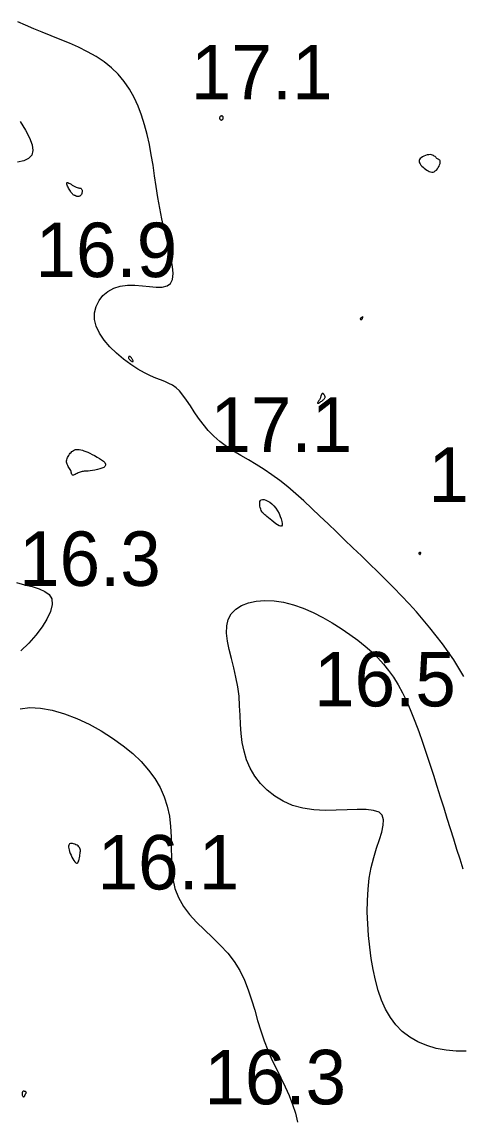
# Model space of a CAD drawing. Extents: x 3040093 to 3056816, y 408076 to 509144.
# Drawn here: x 3045881.2 to 3045921.6, y 434591.4 to 434692.3 of the extents above; entities that cross this region are included whole.
import ezdxf

# ---------------------------------------------------------------- set-up
doc = ezdxf.new("R2010")
doc.units = 0
doc.layers.add('V-CHAN-CONT-EL17', color=7, linetype='Continuous')
doc.layers.add('V-TOPO-SOUN-0610', color=7, linetype='Continuous')

msp = doc.modelspace()

# ---------------------------------------------------------------- linework, layer by layer
at = {"layer": 'V-CHAN-CONT-EL17'}
for points in [[(3045921.8, 434632.2), (3045921.35, 434632.96), (3045920.88, 434633.72), (3045920.38, 434634.47), (3045919.84, 434635.21), (3045919.28, 434635.95), (3045918.7, 434636.68), (3045918.09, 434637.42), (3045917.45, 434638.15), (3045916.79, 434638.88), (3045916.1, 434639.61), (3045915.39, 434640.35), (3045914.66, 434641.08), (3045913.92, 434641.82), (3045913.16, 434642.55), (3045912.4, 434643.29), (3045911.63, 434644.02), (3045910.86, 434644.75), (3045910.1, 434645.48), (3045909.34, 434646.21), (3045908.59, 434646.93), (3045907.85, 434647.63), (3045907.11, 434648.32), (3045906.38, 434648.97), (3045905.65, 434649.6), (3045904.92, 434650.18), (3045904.19, 434650.72), (3045903.46, 434651.21), (3045902.73, 434651.66), (3045902.02, 434652.08), (3045901.32, 434652.49), (3045900.65, 434652.9), (3045900.01, 434653.32), (3045899.4, 434653.77), (3045898.85, 434654.25), (3045898.34, 434654.78), (3045897.87, 434655.35), (3045897.44, 434655.92), (3045897.05, 434656.5), (3045896.69, 434657.05), (3045896.34, 434657.57), (3045896.01, 434658.03), (3045895.69, 434658.41), (3045895.38, 434658.71), (3045895.05, 434658.94), (3045894.71, 434659.11), (3045894.35, 434659.27), (3045893.96, 434659.42), (3045893.52, 434659.59), (3045893.04, 434659.8), (3045892.49, 434660.07), (3045891.87, 434660.42), (3045891.22, 434660.85), (3045890.56, 434661.34), (3045889.91, 434661.89), (3045889.3, 434662.47), (3045888.77, 434663.08), (3045888.34, 434663.71), (3045888.05, 434664.35), (3045887.9, 434664.98), (3045887.9, 434665.59), (3045888.04, 434666.17), (3045888.3, 434666.7), (3045888.66, 434667.16), (3045889.12, 434667.55), (3045889.65, 434667.85), (3045890.25, 434668.04), (3045890.91, 434668.12), (3045891.59, 434668.12), (3045892.28, 434668.06), (3045892.94, 434667.99), (3045893.56, 434667.94), (3045894.1, 434667.95), (3045894.55, 434668.05), (3045894.87, 434668.28), (3045895.05, 434668.65), (3045895.11, 434669.18), (3045895.06, 434669.82), (3045894.94, 434670.57), (3045894.75, 434671.4), (3045894.53, 434672.3), (3045894.3, 434673.25), (3045894.08, 434674.22), (3045893.88, 434675.2), (3045893.71, 434676.18), (3045893.56, 434677.17), (3045893.41, 434678.15), (3045893.26, 434679.12), (3045893.1, 434680.08), (3045892.93, 434681.02), (3045892.72, 434681.94), (3045892.49, 434682.84), (3045892.21, 434683.72), (3045891.89, 434684.55), (3045891.52, 434685.35), (3045891.1, 434686.11), (3045890.61, 434686.82), (3045890.07, 434687.48), (3045889.45, 434688.08), (3045888.77, 434688.62), (3045888.03, 434689.11), (3045887.24, 434689.55), (3045886.42, 434689.95), (3045885.58, 434690.32), (3045884.74, 434690.67), (3045883.9, 434691), (3045883.09, 434691.33), (3045882.31, 434691.65), (3045881.56, 434691.97), (3045880.84, 434692.28)], [(3045881.05, 434683.14), (3045881.54, 434682.36), (3045881.91, 434681.64), (3045882.15, 434681.01), (3045882.23, 434680.47), (3045882.13, 434680.05), (3045881.83, 434679.74), (3045881.38, 434679.54), (3045880.81, 434679.4)], [(3045880.73, 434640.83), (3045881.46, 434640.63), (3045882.16, 434640.45), (3045882.8, 434640.26), (3045883.33, 434640.02), (3045883.73, 434639.72), (3045883.96, 434639.32), (3045883.99, 434638.8), (3045883.83, 434638.18), (3045883.52, 434637.48), (3045883.07, 434636.75), (3045882.5, 434635.99), (3045881.84, 434635.25), (3045881.11, 434634.55)], [(3045922.04, 434597.82), (3045921.11, 434597.82), (3045920.19, 434597.9), (3045919.28, 434598.07), (3045918.41, 434598.33), (3045917.59, 434598.67), (3045916.84, 434599.1), (3045916.15, 434599.62), (3045915.56, 434600.23), (3045915.06, 434600.92), (3045914.62, 434601.68), (3045914.26, 434602.5), (3045913.95, 434603.39), (3045913.7, 434604.33), (3045913.49, 434605.31), (3045913.31, 434606.33), (3045913.17, 434607.37), (3045913.05, 434608.44), (3045912.98, 434609.51), (3045912.94, 434610.59), (3045912.95, 434611.65), (3045913.01, 434612.69), (3045913.13, 434613.7), (3045913.3, 434614.67), (3045913.54, 434615.59), (3045913.8, 434616.45), (3045914.05, 434617.23), (3045914.27, 434617.93), (3045914.41, 434618.55), (3045914.44, 434619.06), (3045914.32, 434619.47), (3045914.02, 434619.76), (3045913.52, 434619.92), (3045912.85, 434619.99), (3045912.02, 434619.99), (3045911.1, 434619.96), (3045910.09, 434619.93), (3045909.06, 434619.92), (3045908.02, 434619.98), (3045907.02, 434620.12), (3045906.08, 434620.38), (3045905.23, 434620.75), (3045904.44, 434621.21), (3045903.75, 434621.76), (3045903.14, 434622.38), (3045902.61, 434623.07), (3045902.19, 434623.79), (3045901.85, 434624.56), (3045901.62, 434625.34), (3045901.46, 434626.15), (3045901.37, 434626.97), (3045901.31, 434627.81), (3045901.27, 434628.66), (3045901.22, 434629.52), (3045901.16, 434630.39), (3045901.05, 434631.26), (3045900.88, 434632.13), (3045900.67, 434633), (3045900.46, 434633.85), (3045900.26, 434634.67), (3045900.1, 434635.45), (3045900.02, 434636.18), (3045900.03, 434636.85), (3045900.17, 434637.45), (3045900.44, 434637.96), (3045900.86, 434638.38), (3045901.39, 434638.72), (3045902.03, 434638.97), (3045902.75, 434639.13), (3045903.54, 434639.19), (3045904.38, 434639.16), (3045905.25, 434639.02), (3045906.15, 434638.79), (3045907.06, 434638.47), (3045907.96, 434638.08), (3045908.85, 434637.63), (3045909.72, 434637.14), (3045910.55, 434636.61), (3045911.34, 434636.07), (3045912.07, 434635.53), (3045912.74, 434634.99), (3045913.35, 434634.46), (3045913.91, 434633.91), (3045914.43, 434633.35), (3045914.9, 434632.76), (3045915.35, 434632.13), (3045915.77, 434631.45), (3045916.17, 434630.71), (3045916.56, 434629.9), (3045916.94, 434629.03), (3045917.31, 434628.12), (3045917.67, 434627.16), (3045918.02, 434626.17), (3045918.36, 434625.17), (3045918.7, 434624.16), (3045919.02, 434623.14), (3045919.34, 434622.14), (3045919.65, 434621.15), (3045919.96, 434620.16), (3045920.26, 434619.2), (3045920.56, 434618.24), (3045920.85, 434617.3), (3045921.14, 434616.37), (3045921.43, 434615.46), (3045921.72, 434614.56)], [(3045881.06, 434629.25), (3045881.95, 434629.36), (3045882.94, 434629.31), (3045884, 434629.12), (3045885.12, 434628.79), (3045886.25, 434628.35), (3045887.39, 434627.82), (3045888.5, 434627.22), (3045889.55, 434626.55), (3045890.53, 434625.85), (3045891.41, 434625.13), (3045892.18, 434624.39), (3045892.86, 434623.62), (3045893.43, 434622.83), (3045893.91, 434622.02), (3045894.29, 434621.17), (3045894.57, 434620.29), (3045894.77, 434619.39), (3045894.87, 434618.45), (3045894.92, 434617.49), (3045894.93, 434616.51), (3045894.95, 434615.54), (3045894.99, 434614.59), (3045895.09, 434613.65), (3045895.28, 434612.76), (3045895.6, 434611.91), (3045896.05, 434611.11), (3045896.62, 434610.37), (3045897.27, 434609.65), (3045897.98, 434608.95), (3045898.71, 434608.26), (3045899.44, 434607.55), (3045900.12, 434606.82), (3045900.72, 434606.04), (3045901.23, 434605.22), (3045901.66, 434604.35), (3045902.01, 434603.44), (3045902.32, 434602.52), (3045902.6, 434601.58), (3045902.87, 434600.63), (3045903.15, 434599.7), (3045903.46, 434598.78), (3045903.81, 434597.9), (3045904.19, 434597.03), (3045904.6, 434596.19), (3045905, 434595.36), (3045905.39, 434594.54), (3045905.76, 434593.74), (3045906.08, 434592.93), (3045906.34, 434592.12), (3045906.53, 434591.31)]]:
    msp.add_lwpolyline(points, dxfattribs=at)
for points in [[(3045899.43, 434683.31), (3045899.45, 434683.3), (3045899.48, 434683.28), (3045899.5, 434683.28), (3045899.52, 434683.27), (3045899.55, 434683.27), (3045899.58, 434683.28), (3045899.6, 434683.29), (3045899.62, 434683.3), (3045899.64, 434683.33), (3045899.66, 434683.35), (3045899.67, 434683.37), (3045899.69, 434683.4), (3045899.7, 434683.43), (3045899.7, 434683.46), (3045899.71, 434683.49), (3045899.71, 434683.51), (3045899.71, 434683.54), (3045899.7, 434683.56), (3045899.69, 434683.58), (3045899.68, 434683.6), (3045899.66, 434683.62), (3045899.64, 434683.63), (3045899.62, 434683.64), (3045899.6, 434683.64), (3045899.57, 434683.65), (3045899.54, 434683.65), (3045899.51, 434683.64), (3045899.48, 434683.63), (3045899.45, 434683.62), (3045899.43, 434683.6), (3045899.41, 434683.58), (3045899.4, 434683.55), (3045899.39, 434683.53), (3045899.38, 434683.49), (3045899.38, 434683.46), (3045899.38, 434683.43), (3045899.39, 434683.39), (3045899.4, 434683.36), (3045899.42, 434683.34)], [(3045919.19, 434678.6), (3045919.29, 434678.69), (3045919.38, 434678.8), (3045919.46, 434678.92), (3045919.53, 434679.05), (3045919.59, 434679.17), (3045919.63, 434679.29), (3045919.65, 434679.39), (3045919.65, 434679.47), (3045919.63, 434679.54), (3045919.6, 434679.59), (3045919.56, 434679.63), (3045919.51, 434679.66), (3045919.46, 434679.69), (3045919.4, 434679.73), (3045919.34, 434679.76), (3045919.28, 434679.81), (3045919.23, 434679.86), (3045919.17, 434679.92), (3045919.1, 434679.97), (3045919.03, 434680.02), (3045918.94, 434680.06), (3045918.85, 434680.09), (3045918.73, 434680.1), (3045918.6, 434680.09), (3045918.45, 434680.07), (3045918.3, 434680.02), (3045918.15, 434679.97), (3045918.02, 434679.9), (3045917.9, 434679.82), (3045917.8, 434679.74), (3045917.73, 434679.65), (3045917.7, 434679.55), (3045917.7, 434679.45), (3045917.74, 434679.35), (3045917.79, 434679.25), (3045917.87, 434679.14), (3045917.96, 434679.04), (3045918.07, 434678.94), (3045918.18, 434678.85), (3045918.29, 434678.76), (3045918.41, 434678.67), (3045918.52, 434678.6), (3045918.64, 434678.55), (3045918.75, 434678.51), (3045918.87, 434678.49), (3045918.98, 434678.5), (3045919.09, 434678.53)], [(3045885.9, 434676.45), (3045885.86, 434676.49), (3045885.82, 434676.54), (3045885.77, 434676.6), (3045885.72, 434676.67), (3045885.67, 434676.74), (3045885.61, 434676.83), (3045885.56, 434676.92), (3045885.51, 434677.02), (3045885.46, 434677.12), (3045885.41, 434677.22), (3045885.37, 434677.31), (3045885.35, 434677.4), (3045885.34, 434677.47), (3045885.35, 434677.51), (3045885.39, 434677.53), (3045885.44, 434677.53), (3045885.52, 434677.49), (3045885.62, 434677.44), (3045885.73, 434677.38), (3045885.84, 434677.31), (3045885.96, 434677.24), (3045886.08, 434677.18), (3045886.19, 434677.12), (3045886.29, 434677.09), (3045886.38, 434677.06), (3045886.45, 434677.04), (3045886.52, 434677.03), (3045886.58, 434677.02), (3045886.63, 434677.01), (3045886.67, 434676.98), (3045886.7, 434676.94), (3045886.72, 434676.89), (3045886.74, 434676.83), (3045886.74, 434676.75), (3045886.74, 434676.67), (3045886.73, 434676.6), (3045886.71, 434676.52), (3045886.68, 434676.45), (3045886.64, 434676.39), (3045886.6, 434676.34), (3045886.55, 434676.3), (3045886.5, 434676.28), (3045886.44, 434676.27), (3045886.39, 434676.26), (3045886.34, 434676.26), (3045886.29, 434676.26), (3045886.25, 434676.27), (3045886.22, 434676.28), (3045886.19, 434676.29), (3045886.18, 434676.3), (3045886.16, 434676.31), (3045886.15, 434676.32), (3045886.14, 434676.32), (3045886.14, 434676.33), (3045886.12, 434676.34), (3045886.11, 434676.34), (3045886.1, 434676.34), (3045886.08, 434676.35), (3045886.06, 434676.35), (3045886.04, 434676.36), (3045886.01, 434676.37), (3045885.98, 434676.39), (3045885.94, 434676.42)], [(3045912.4, 434664.96), (3045912.41, 434664.97), (3045912.42, 434664.97), (3045912.43, 434664.97), (3045912.43, 434664.97), (3045912.44, 434664.98), (3045912.44, 434664.98), (3045912.45, 434664.98), (3045912.45, 434664.99), (3045912.46, 434664.99), (3045912.46, 434664.99), (3045912.47, 434665), (3045912.47, 434665.01), (3045912.47, 434665.01), (3045912.48, 434665.02), (3045912.48, 434665.03), (3045912.48, 434665.04), (3045912.49, 434665.05), (3045912.49, 434665.06), (3045912.49, 434665.07), (3045912.5, 434665.08), (3045912.5, 434665.1), (3045912.5, 434665.11), (3045912.51, 434665.13), (3045912.52, 434665.15), (3045912.52, 434665.16), (3045912.52, 434665.18), (3045912.53, 434665.19), (3045912.53, 434665.21), (3045912.53, 434665.22), (3045912.53, 434665.22), (3045912.52, 434665.23), (3045912.51, 434665.22), (3045912.5, 434665.21), (3045912.49, 434665.2), (3045912.47, 434665.19), (3045912.46, 434665.17), (3045912.44, 434665.16), (3045912.42, 434665.14), (3045912.41, 434665.13), (3045912.4, 434665.12), (3045912.38, 434665.11), (3045912.37, 434665.11), (3045912.36, 434665.1), (3045912.35, 434665.1), (3045912.35, 434665.09), (3045912.34, 434665.09), (3045912.33, 434665.08), (3045912.32, 434665.07), (3045912.31, 434665.06), (3045912.3, 434665.05), (3045912.3, 434665.04), (3045912.29, 434665.03), (3045912.29, 434665.02), (3045912.29, 434665.01), (3045912.29, 434665), (3045912.3, 434664.99), (3045912.31, 434664.99), (3045912.32, 434664.98), (3045912.33, 434664.98), (3045912.34, 434664.97), (3045912.36, 434664.97), (3045912.37, 434664.97), (3045912.39, 434664.96)], [(3045891.14, 434661.26), (3045891.18, 434661.22), (3045891.23, 434661.18), (3045891.29, 434661.15), (3045891.33, 434661.12), (3045891.38, 434661.11), (3045891.41, 434661.1), (3045891.43, 434661.11), (3045891.43, 434661.14), (3045891.43, 434661.18), (3045891.41, 434661.23), (3045891.38, 434661.29), (3045891.34, 434661.34), (3045891.31, 434661.4), (3045891.27, 434661.46), (3045891.23, 434661.5), (3045891.19, 434661.54), (3045891.16, 434661.56), (3045891.13, 434661.57), (3045891.1, 434661.58), (3045891.08, 434661.58), (3045891.06, 434661.57), (3045891.04, 434661.56), (3045891.03, 434661.54), (3045891.02, 434661.52), (3045891.01, 434661.5), (3045891.01, 434661.47), (3045891.01, 434661.44), (3045891.02, 434661.41), (3045891.04, 434661.38), (3045891.06, 434661.34), (3045891.1, 434661.3)], [(3045908.54, 434657.61), (3045908.5, 434657.55), (3045908.46, 434657.48), (3045908.43, 434657.42), (3045908.4, 434657.37), (3045908.38, 434657.33), (3045908.38, 434657.3), (3045908.39, 434657.28), (3045908.42, 434657.28), (3045908.47, 434657.3), (3045908.54, 434657.34), (3045908.61, 434657.38), (3045908.68, 434657.43), (3045908.76, 434657.48), (3045908.83, 434657.54), (3045908.9, 434657.59), (3045908.95, 434657.64), (3045908.99, 434657.69), (3045909.02, 434657.73), (3045909.04, 434657.77), (3045909.06, 434657.81), (3045909.06, 434657.85), (3045909.06, 434657.89), (3045909.05, 434657.93), (3045909.03, 434657.97), (3045909.01, 434658.01), (3045908.99, 434658.05), (3045908.96, 434658.1), (3045908.94, 434658.13), (3045908.91, 434658.16), (3045908.88, 434658.18), (3045908.85, 434658.19), (3045908.83, 434658.19), (3045908.8, 434658.18), (3045908.78, 434658.16), (3045908.76, 434658.13), (3045908.75, 434658.1), (3045908.73, 434658.07), (3045908.72, 434658.03), (3045908.7, 434657.99), (3045908.69, 434657.96), (3045908.68, 434657.92), (3045908.67, 434657.89), (3045908.66, 434657.85), (3045908.65, 434657.81), (3045908.63, 434657.77), (3045908.61, 434657.72), (3045908.58, 434657.67)], [(3045885.32, 434651.99), (3045885.33, 434652.09), (3045885.36, 434652.2), (3045885.4, 434652.3), (3045885.46, 434652.41), (3045885.52, 434652.5), (3045885.58, 434652.6), (3045885.65, 434652.69), (3045885.73, 434652.77), (3045885.8, 434652.84), (3045885.88, 434652.9), (3045885.97, 434652.96), (3045886.06, 434653), (3045886.15, 434653.03), (3045886.26, 434653.05), (3045886.37, 434653.05), (3045886.49, 434653.04), (3045886.63, 434653.02), (3045886.77, 434652.98), (3045886.92, 434652.93), (3045887.09, 434652.86), (3045887.27, 434652.78), (3045887.46, 434652.69), (3045887.67, 434652.59), (3045887.89, 434652.48), (3045888.12, 434652.35), (3045888.33, 434652.22), (3045888.53, 434652.09), (3045888.7, 434651.96), (3045888.82, 434651.83), (3045888.9, 434651.7), (3045888.91, 434651.59), (3045888.85, 434651.48), (3045888.73, 434651.39), (3045888.57, 434651.31), (3045888.37, 434651.25), (3045888.15, 434651.19), (3045887.92, 434651.14), (3045887.69, 434651.1), (3045887.49, 434651.08), (3045887.31, 434651.06), (3045887.17, 434651.05), (3045887.04, 434651.04), (3045886.93, 434651.04), (3045886.83, 434651.03), (3045886.75, 434651.02), (3045886.66, 434651), (3045886.58, 434650.97), (3045886.48, 434650.94), (3045886.39, 434650.89), (3045886.29, 434650.85), (3045886.19, 434650.8), (3045886.1, 434650.75), (3045886.02, 434650.72), (3045885.95, 434650.69), (3045885.89, 434650.68), (3045885.85, 434650.69), (3045885.82, 434650.72), (3045885.8, 434650.76), (3045885.78, 434650.82), (3045885.77, 434650.88), (3045885.75, 434650.96), (3045885.73, 434651.04), (3045885.7, 434651.12), (3045885.65, 434651.21), (3045885.6, 434651.3), (3045885.54, 434651.39), (3045885.48, 434651.48), (3045885.43, 434651.58), (3045885.38, 434651.68), (3045885.35, 434651.78), (3045885.32, 434651.88)], [(3045903.15, 434647.56), (3045903.11, 434647.7), (3045903.08, 434647.85), (3045903.06, 434648), (3045903.06, 434648.14), (3045903.08, 434648.26), (3045903.13, 434648.36), (3045903.21, 434648.42), (3045903.33, 434648.45), (3045903.47, 434648.44), (3045903.63, 434648.39), (3045903.81, 434648.31), (3045904, 434648.19), (3045904.19, 434648.04), (3045904.37, 434647.86), (3045904.54, 434647.65), (3045904.7, 434647.41), (3045904.84, 434647.16), (3045904.95, 434646.9), (3045905.04, 434646.66), (3045905.1, 434646.43), (3045905.12, 434646.24), (3045905.11, 434646.1), (3045905.06, 434646.01), (3045904.97, 434645.99), (3045904.85, 434646.03), (3045904.71, 434646.11), (3045904.54, 434646.22), (3045904.37, 434646.36), (3045904.19, 434646.51), (3045904.02, 434646.65), (3045903.87, 434646.78), (3045903.73, 434646.89), (3045903.62, 434646.98), (3045903.52, 434647.05), (3045903.44, 434647.12), (3045903.37, 434647.18), (3045903.3, 434647.25), (3045903.25, 434647.34), (3045903.2, 434647.44)], [(3045917.72, 434643.45), (3045917.73, 434643.44), (3045917.75, 434643.43), (3045917.76, 434643.42), (3045917.77, 434643.41), (3045917.78, 434643.41), (3045917.79, 434643.41), (3045917.8, 434643.41), (3045917.81, 434643.41), (3045917.81, 434643.42), (3045917.82, 434643.42), (3045917.82, 434643.43), (3045917.83, 434643.45), (3045917.83, 434643.46), (3045917.83, 434643.47), (3045917.83, 434643.48), (3045917.84, 434643.49), (3045917.84, 434643.5), (3045917.85, 434643.51), (3045917.85, 434643.52), (3045917.85, 434643.53), (3045917.85, 434643.53), (3045917.85, 434643.54), (3045917.85, 434643.55), (3045917.85, 434643.56), (3045917.84, 434643.57), (3045917.84, 434643.57), (3045917.83, 434643.58), (3045917.82, 434643.59), (3045917.81, 434643.59), (3045917.8, 434643.59), (3045917.78, 434643.59), (3045917.77, 434643.59), (3045917.75, 434643.58), (3045917.73, 434643.57), (3045917.72, 434643.56), (3045917.7, 434643.55), (3045917.69, 434643.54), (3045917.68, 434643.53), (3045917.67, 434643.52), (3045917.67, 434643.51), (3045917.67, 434643.5), (3045917.67, 434643.49), (3045917.68, 434643.48), (3045917.68, 434643.48), (3045917.69, 434643.47), (3045917.7, 434643.46), (3045917.71, 434643.46)], [(3045886.3, 434615.07), (3045886.36, 434615.11), (3045886.4, 434615.2), (3045886.44, 434615.3), (3045886.48, 434615.43), (3045886.5, 434615.57), (3045886.53, 434615.71), (3045886.55, 434615.85), (3045886.57, 434615.97), (3045886.58, 434616.08), (3045886.59, 434616.18), (3045886.59, 434616.28), (3045886.58, 434616.36), (3045886.55, 434616.44), (3045886.51, 434616.51), (3045886.45, 434616.58), (3045886.38, 434616.65), (3045886.29, 434616.71), (3045886.18, 434616.77), (3045886.07, 434616.81), (3045885.96, 434616.85), (3045885.86, 434616.87), (3045885.76, 434616.88), (3045885.67, 434616.87), (3045885.6, 434616.84), (3045885.55, 434616.79), (3045885.52, 434616.73), (3045885.5, 434616.64), (3045885.5, 434616.54), (3045885.52, 434616.42), (3045885.55, 434616.29), (3045885.6, 434616.14), (3045885.66, 434615.97), (3045885.73, 434615.8), (3045885.81, 434615.62), (3045885.9, 434615.46), (3045885.99, 434615.31), (3045886.08, 434615.19), (3045886.16, 434615.11), (3045886.23, 434615.06)], [(3045881.43, 434593.65), (3045881.45, 434593.67), (3045881.47, 434593.7), (3045881.48, 434593.73), (3045881.5, 434593.77), (3045881.52, 434593.8), (3045881.53, 434593.83), (3045881.55, 434593.87), (3045881.56, 434593.9), (3045881.58, 434593.92), (3045881.59, 434593.94), (3045881.6, 434593.96), (3045881.61, 434593.98), (3045881.62, 434593.99), (3045881.62, 434594.01), (3045881.63, 434594.02), (3045881.63, 434594.03), (3045881.62, 434594.04), (3045881.62, 434594.05), (3045881.61, 434594.06), (3045881.6, 434594.07), (3045881.59, 434594.08), (3045881.58, 434594.09), (3045881.57, 434594.09), (3045881.56, 434594.1), (3045881.55, 434594.1), (3045881.54, 434594.11), (3045881.52, 434594.11), (3045881.51, 434594.12), (3045881.5, 434594.12), (3045881.48, 434594.13), (3045881.46, 434594.13), (3045881.44, 434594.14), (3045881.42, 434594.14), (3045881.4, 434594.15), (3045881.38, 434594.15), (3045881.36, 434594.15), (3045881.33, 434594.14), (3045881.31, 434594.13), (3045881.29, 434594.11), (3045881.28, 434594.09), (3045881.26, 434594.06), (3045881.25, 434594.02), (3045881.24, 434593.98), (3045881.23, 434593.94), (3045881.23, 434593.89), (3045881.23, 434593.85), (3045881.24, 434593.81), (3045881.25, 434593.77), (3045881.27, 434593.73), (3045881.29, 434593.7), (3045881.31, 434593.67), (3045881.33, 434593.66), (3045881.36, 434593.64), (3045881.38, 434593.64), (3045881.41, 434593.64)]]:
    msp.add_lwpolyline(points, close=True, dxfattribs=at)

# ---------------------------------------------------------------- texts
at = {"layer": 'V-TOPO-SOUN-0610'}
for s, p in [('17.1 ', (3045896.74, 434685.17)), ('16.9 ', (3045882.47, 434668.86)), ('17.1 ', (3045898.54, 434652.82)), ('17.4 ', (3045918.55, 434648.23)), ('16.3 ', (3045880.96, 434640.52)), ('16.5 ', (3045908.06, 434629.46)), ('16.1 ', (3045888.17, 434612.66)), ('16.3 ', (3045897.98, 434592.94))]:
    msp.add_text(s, height=5, dxfattribs=at).set_placement(p)

doc.saveas('drawing.dxf')
